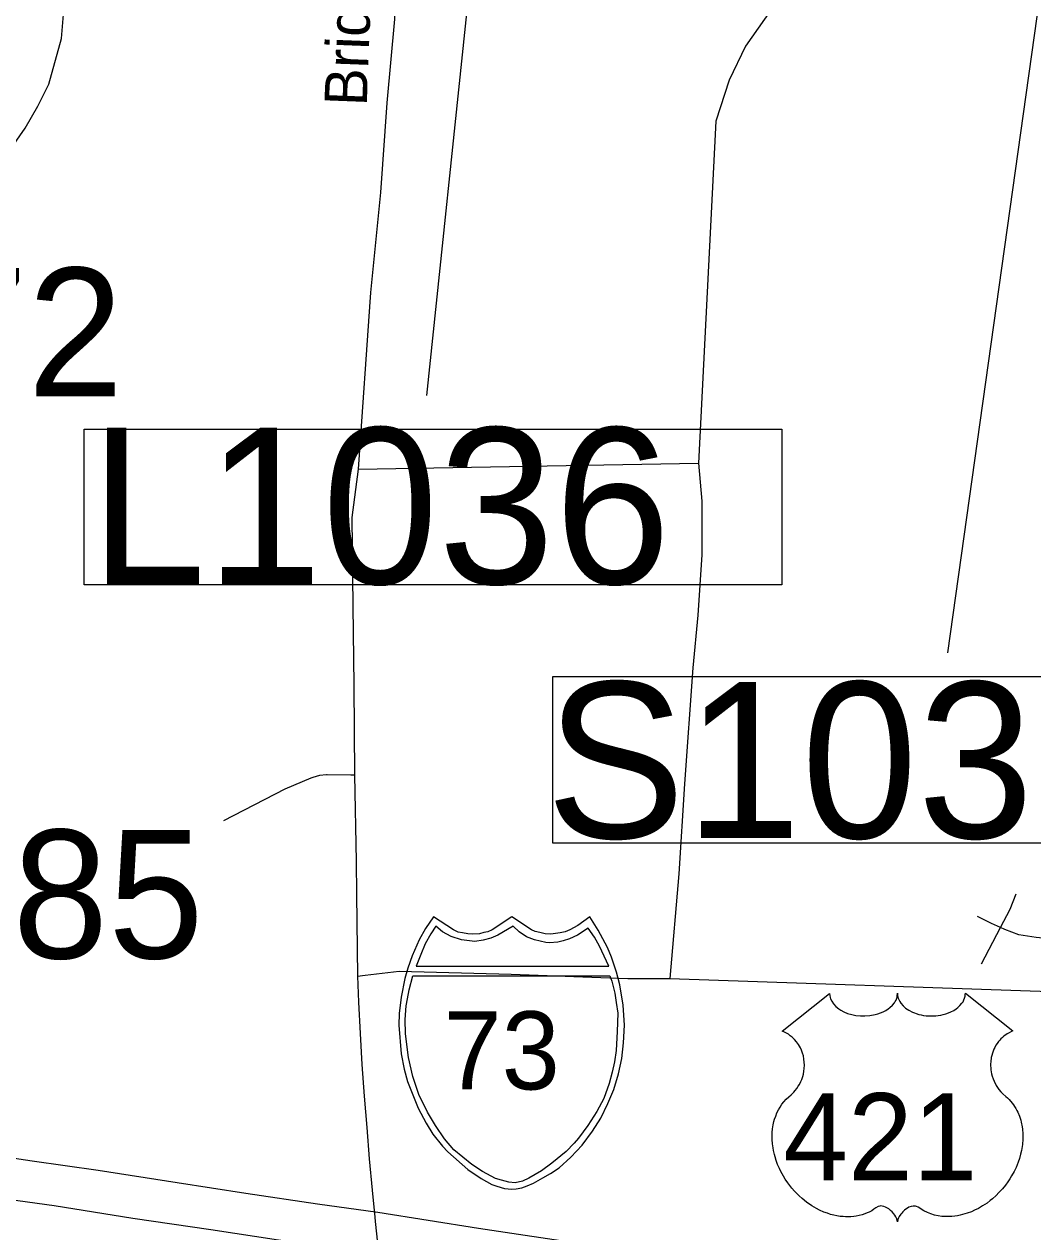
# Model space of a CAD drawing. Extents: x 1662474 to 1856135, y 779280 to 917889.
# Drawn here: x 1732383 to 1734643, y 836619 to 839326 of the extents above; entities that cross this region are included whole.
import ezdxf

# ---------------------------------------------------------------- set-up
doc = ezdxf.new("R2010")
doc.units = 0
for name, color, linetype in [('Cogo Default Point CELL', 7, 'Continuous'), ('Exist Hydrographic Misc Water Feature', 7, 'Continuous'), ('Exist Road Non-System Type 51', 7, 'Continuous'), ('Exist Road Non-System Type 51 Label', 7, 'Continuous'), ('Exist Road Primary Interstate Divided Center Attributed', 7, 'Continuous'), ('Exist Road Primary Interstate Shield Number Label', 7, 'Continuous'), ('Exist Road Primary Interstate Structure Cantilever Sign Number Label', 7, 'Continuous'), ('Exist Road Primary Interstate Structure Ovrhead Sign CELL', 7, 'Continuous'), ('Exist Road Primary US Shield Number Label', 7, 'Continuous'), ('Prop Horizontal Alignment Tick Label', 7, 'Continuous'), ('Prop Roadway Culvert', 7, 'Continuous')]:
    doc.layers.add(name, color=color, linetype=linetype)

msp = doc.modelspace()

# ---------------------------------------------------------------- linework, layer by layer
at = {"layer": 'Exist Hydrographic Misc Water Feature'}
msp.add_lwpolyline([(1731770.2, 838249.1), (1731817, 838288.4), (1731837.3, 838311.8), (1731881.4, 838339.6), (1731927.7, 838364.9), (1731980, 838392.5), (1732096.7, 838487), (1732224.4, 838640.4), (1732250.7, 838684.1), (1732277.3, 838729.5), (1732289.6, 838773.6), (1732312.4, 838863.4), (1732319, 838902.6), (1732319.2, 838942.9), (1732321.6, 838978.9), (1732332.1, 839014.8), (1732354.2, 839048.8), (1732384.6, 839092.5), (1732413.1, 839142), (1732437.7, 839191.5), (1732466.6, 839293.5), (1732470.9, 839347.5)], dxfattribs=at)
at = {"layer": 'Exist Road Non-System Type 51'}
for p, q in [((1733131.4, 838328.4), (1733893.6, 838341.8)), ((1734527.8, 837219.7), (1734570.5, 837300.8)), ((1733829.8, 837186.9), (1734702.5, 837156.9))]:
    msp.add_line(p, q, dxfattribs=at)
for points in [[(1733194.9, 840272.9), (1733210.9, 839839.6), (1733222.1, 839522.2), (1733212.4, 839336.8), (1733195.1, 839149.4), (1733181.5, 838948.2), (1733158.4, 838724.2), (1733131.4, 838328.4)], [(1734581.1, 839577.2), (1734486.4, 839572.7), (1734418.8, 839567.8), (1734345.8, 839551.2), (1734267, 839526.8), (1734201, 839486.1), (1734114, 839423.9), (1734056.2, 839357.5), (1733999.1, 839276.4), (1733962.6, 839200.2), (1733932.6, 839108.7), (1733893.6, 838341.8)], [(1733131.4, 838328.4), (1733116.6, 838219.9), (1733119, 838021), (1733121.1, 837843.9), (1733122.6, 837642.2)], [(1733893.6, 838341.8), (1733901.4, 838256.7), (1733901.4, 838136.2), (1733892, 838000.9), (1733881.1, 837882.9), (1733862.1, 837622.9), (1733850, 837421.2), (1733829.8, 837186.9)], [(1733122.6, 837642.2), (1733114.6, 837642.4), (1733061.4, 837642.9), (1733060.4, 837642.9), (1733044.8, 837641.6), (1733029.6, 837637.5), (1733025, 837635.7), (1732966.8, 837610.8), (1732829.2, 837540.4)], [(1733122.6, 837642.2), (1733126.9, 837449.6), (1733127.1, 837375), (1733129.4, 837192.2)], [(1734570.5, 837300.8), (1734592.1, 837341.9), (1734605.9, 837376.2)], [(1734570.5, 837300.8), (1734550.1, 837309.8), (1734518.9, 837326)], [(1734702.5, 837274), (1734696.9, 837274.2), (1734650.5, 837278.4), (1734611.4, 837284.9), (1734580.5, 837296.4), (1734570.5, 837300.8)], [(1733129.4, 837192.2), (1733146.9, 837194.4), (1733223.2, 837202.9), (1733473.6, 837196.4), (1733735.1, 837186.7), (1733829.8, 837186.9)], [(1733129.4, 837192.2), (1733132, 837133.8), (1733135.5, 837063.7), (1733139.5, 836993.6), (1733144.9, 836923.2), (1733150.2, 836852.9), (1733156.1, 836782.6), (1733162.4, 836712.4), (1733168.5, 836651.5)], [(1733168.5, 836651.5), (1733169.5, 836641.9), (1733176.6, 836572.8)]]:
    msp.add_lwpolyline(points, dxfattribs=at)
at = {"layer": 'Exist Road Primary Interstate Divided Center Attributed'}
for points in [[(1733175.5, 836662.4), (1733039.6, 836680.9), (1732879.5, 836704.7), (1732725.5, 836728.5), (1732548.6, 836756.1), (1732400.6, 836777.3), (1732221.5, 836804.1), (1732077.8, 836826.1), (1731891.4, 836854.2), (1731734.7, 836877.1), (1731597.1, 836898.3), (1731469.9, 836917.7), (1731328.5, 836940.7)], [(1733191.1, 836563), (1733050.2, 836585), (1732801.1, 836623.5), (1732626.3, 836649), (1732449.8, 836677.1), (1732264.7, 836702.6)], [(1733644.8, 836589.8), (1733400.6, 836626.1), (1733175.5, 836662.4)]]:
    msp.add_lwpolyline(points, dxfattribs=at)
at = {"layer": 'Exist Road Primary Interstate Structure Cantilever Sign Number Label'}
msp.add_line((1733636.5, 841866.8), (1733284.5, 838493.6), dxfattribs=at)
msp.add_lwpolyline([(1732517.3, 838417.9), (1734080.2, 838417.9), (1734080.2, 838069), (1732517.3, 838069)], close=True, dxfattribs=at)
at = {"layer": 'Exist Road Primary Interstate Structure Ovrhead Sign CELL'}
msp.add_line((1734922.7, 841275.2), (1734451.4, 837916.4), dxfattribs=at)
msp.add_lwpolyline([(1733567.7, 837863.9), (1735147.7, 837863.9), (1735147.7, 837489.8), (1733567.7, 837489.8)], close=True, dxfattribs=at)
at = {"layer": 'Prop Horizontal Alignment Tick Label'}
msp.add_lwpolyline([(1734187.6, 837153.4), (1734187.9, 837149), (1734188.9, 837143.8), (1734189.7, 837141.1), (1734192.2, 837136), (1734196.2, 837129.9), (1734201.8, 837123.9), (1734208.2, 837118.7), (1734212.4, 837115.9), (1734219.7, 837112), (1734227.9, 837108.6), (1734237.1, 837105.9), (1734246.4, 837104.1), (1734256.6, 837102.9), (1734266.8, 837102.7), (1734277.7, 837103.6), (1734289.7, 837105.9), (1734295.3, 837107.3), (1734301.5, 837109.5), (1734307.3, 837111.8), (1734313.6, 837115.2), (1734318.7, 837118.5), (1734322.7, 837121.4), (1734328.4, 837126.8), (1734332.8, 837132.4), (1734334.7, 837135.5), (1734336.4, 837138.5), (1734338.6, 837144.9), (1734339.2, 837147.8), (1734339.7, 837153.6), (1734340, 837148.7), (1734340.5, 837145.6), (1734341.4, 837142.6), (1734342.6, 837139.4), (1734344.9, 837134.9), (1734347.4, 837131.1), (1734352.1, 837125.5), (1734355.1, 837122.8), (1734357.8, 837120.6), (1734365, 837115.6), (1734373.4, 837111.3), (1734377.6, 837109.5), (1734381.8, 837108), (1734387.2, 837106.4), (1734392.8, 837105.1), (1734398.3, 837104.1), (1734404, 837103.3), (1734409.8, 837102.9), (1734414.5, 837102.7), (1734420.2, 837102.8), (1734425.6, 837103.1), (1734431, 837103.7), (1734437.1, 837104.7), (1734441.9, 837105.8), (1734448.3, 837107.5), (1734454.1, 837109.6), (1734459.2, 837111.8), (1734465.8, 837115.2), (1734471.1, 837118.6), (1734475, 837121.7), (1734479.6, 837126), (1734484, 837131.1), (1734486.6, 837134.8), (1734488.4, 837138.6), (1734490.1, 837142.6), (1734491.1, 837146.9), (1734491.6, 837150.6), (1734491.7, 837153.8), (1734598, 837069.1), (1734595.5, 837068.1), (1734589.7, 837065.3), (1734585.2, 837062.6), (1734577.9, 837057.5), (1734574.7, 837054.6), (1734571.6, 837051.7), (1734568.7, 837048.5), (1734566.1, 837045.6), (1734563.1, 837041.3), (1734560.3, 837037), (1734557.6, 837032.3), (1734555.6, 837028.3), (1734552.4, 837019.7), (1734550.8, 837014.3), (1734549.8, 837009.7), (1734548.5, 837000.2), (1734548.2, 836995.7), (1734548.2, 836991.3), (1734548.5, 836986.6), (1734548.9, 836982), (1734549.7, 836977.3), (1734550.5, 836973.2), (1734551.8, 836968.1), (1734553.7, 836962.2), (1734556, 836956.5), (1734560.9, 836947.2), (1734567.1, 836937.8), (1734571.6, 836932.5), (1734576, 836928), (1734582.5, 836922.5), (1734586.1, 836919.4), (1734590.2, 836915.3), (1734596.8, 836907.6), (1734599.5, 836903.9), (1734602.2, 836899.8), (1734604.7, 836895.6), (1734607.3, 836891.1), (1734609.3, 836887.1), (1734613, 836878), (1734615.7, 836869.2), (1734617, 836864.5), (1734619, 836854.1), (1734619.7, 836849), (1734620.5, 836838.8), (1734620.6, 836826.5), (1734619.6, 836814.8), (1734617.4, 836801.2), (1734615.6, 836793), (1734612.8, 836783.5), (1734610.1, 836775.3), (1734605.3, 836763.2), (1734601, 836754.4), (1734595.4, 836744.1), (1734591.5, 836737.9), (1734587.1, 836731.2), (1734581.5, 836723.6), (1734575, 836715.4), (1734567.1, 836706.8), (1734560.8, 836700.4), (1734552.5, 836693), (1734547.5, 836688.9), (1734540.3, 836683.5), (1734530.5, 836677), (1734520.9, 836671.4), (1734512.6, 836667.2), (1734505.4, 836664), (1734495.9, 836660.4), (1734480.3, 836656.1), (1734474.5, 836654.9), (1734467.8, 836653.9), (1734461.4, 836653.3), (1734455.3, 836652.9), (1734447, 836652.9), (1734438.8, 836653.5), (1734431, 836654.7), (1734422.9, 836656.4), (1734414.4, 836658.9), (1734406.7, 836661.9), (1734398.9, 836665.7), (1734385.8, 836674), (1734382, 836676), (1734379.9, 836676.6), (1734374.8, 836676.8), (1734370, 836675.8), (1734365.1, 836673.9), (1734362.2, 836672.3), (1734358.2, 836669.7), (1734355.2, 836667.3), (1734351.6, 836663.9), (1734349.1, 836661), (1734347.2, 836658.7), (1734343.5, 836652.9), (1734342.1, 836650.1), (1734340.8, 836646.6), (1734339.5, 836641.3), (1734337.9, 836647.9), (1734335.9, 836652.3), (1734333.7, 836656.1), (1734331.3, 836659.4), (1734327.6, 836663.7), (1734324.3, 836666.9), (1734320.3, 836670.2), (1734316, 836672.7), (1734312.6, 836674.5), (1734309.4, 836675.7), (1734305.6, 836676.6), (1734302.5, 836676.9), (1734299.9, 836676.8), (1734296.4, 836676), (1734291.5, 836672.6), (1734287, 836669.4), (1734282, 836666.3), (1734276.1, 836663.2), (1734271.8, 836661.2), (1734266.7, 836659.2), (1734260.6, 836657.2), (1734254.1, 836655.5), (1734247.4, 836654.2), (1734241.5, 836653.2), (1734235.1, 836652.7), (1734229.4, 836652.5), (1734223.5, 836652.5), (1734217.9, 836653), (1734211.4, 836653.5), (1734203.4, 836654.7), (1734196.7, 836656.2), (1734189.7, 836658.1), (1734182.5, 836660.4), (1734174.8, 836663.3), (1734165.1, 836667.5), (1734158.4, 836671), (1734147.8, 836677.1), (1734135.4, 836685.7), (1734126, 836693.3), (1734119.1, 836699.5), (1734109, 836709.8), (1734103.1, 836716.5), (1734093.7, 836728.6), (1734087.8, 836737.3), (1734083.9, 836743.7), (1734078.3, 836754), (1734075.2, 836760.5), (1734071.1, 836769.9), (1734068, 836778.5), (1734065.3, 836786.7), (1734063.9, 836791.9), (1734061.9, 836801), (1734060.7, 836807.4), (1734059.5, 836816.3), (1734058.8, 836825.7), (1734058.7, 836834.3), (1734058.9, 836841.4), (1734059.8, 836849.8), (1734061.2, 836858.6), (1734062.9, 836866.2), (1734064.4, 836871.7), (1734066.7, 836878.3), (1734069.6, 836885.7), (1734073.2, 836892.7), (1734076.5, 836898.6), (1734080.7, 836904.9), (1734084.9, 836910.2), (1734090.3, 836916.1), (1734095.9, 836921.5), (1734101.1, 836925.7), (1734107.3, 836931.7), (1734110.5, 836935.4), (1734114.3, 836940.5), (1734117.4, 836945.2), (1734119.9, 836949.4), (1734123.1, 836955.6), (1734125, 836960.2), (1734127.5, 836967.4), (1734128.7, 836972.4), (1734130, 836978.9), (1734130.8, 836985), (1734131.1, 836992.6), (1734130.9, 836998.9), (1734130.1, 837006.2), (1734128.7, 837013.2), (1734127, 837019.4), (1734124.4, 837026.4), (1734122, 837031.6), (1734117.9, 837038.6), (1734113.4, 837045), (1734108.7, 837050.3), (1734104, 837055), (1734099.5, 837058.5), (1734095.2, 837061.6), (1734089.8, 837064.9), (1734084.6, 837067.4), (1734081.3, 837068.8)], close=True, dxfattribs=at)
at = {"layer": 'Prop Roadway Culvert'}
for points in [[(1733475.5, 836714.3), (1733485, 836715.2), (1733497.7, 836717.7), (1733510.1, 836721.8), (1733524.2, 836728), (1733545.1, 836739.6), (1733561.8, 836749.4), (1733581.2, 836762.4), (1733607.3, 836786.1), (1733633.3, 836813.5), (1733656.3, 836844.6), (1733674.6, 836873.6), (1733690.6, 836906.7), (1733704.1, 836937.6), (1733714.7, 836973), (1733721.8, 837007.2), (1733725.4, 837042.9), (1733727.7, 837082.5), (1733725.1, 837127), (1733717.3, 837172.6), (1733710, 837200.9), (1733699, 837234.9), (1733690, 837256.5), (1733669.2, 837295), (1733650.4, 837324.6), (1733623.2, 837305.4), (1733605.4, 837296), (1733594.6, 837291.1), (1733583.4, 837288.9), (1733562.9, 837286.4), (1733550.1, 837287), (1733538.1, 837289.7), (1733528, 837291.9), (1733519.7, 837296), (1733475.5, 837324.6), (1733431.2, 837296), (1733422, 837291.7), (1733412.4, 837289.7), (1733403.3, 837287.2), (1733388.2, 837286.4), (1733376.6, 837286.8), (1733364.7, 837288.9), (1733355.3, 837290.9), (1733344.8, 837296), (1733299.7, 837324.6), (1733282, 837298.9), (1733267.5, 837273.4), (1733252.2, 837237.5), (1733242.6, 837209.7), (1733235.8, 837186.8), (1733227.5, 837144.9), (1733223.2, 837108.3), (1733222.4, 837082.5), (1733227.1, 837018), (1733234.2, 836983.6), (1733241.4, 836955.8), (1733265.3, 836895.8), (1733283.2, 836862.1), (1733298.6, 836838), (1733320.2, 836810.8), (1733331.9, 836797.9), (1733376.7, 836758.7), (1733406.6, 836738.2), (1733430.5, 836725.3), (1733441.8, 836721.1), (1733459.3, 836716.2)], [(1733305.1, 837303.8), (1733294.1, 837286.9), (1733281.4, 837264.1), (1733271.3, 837240.4), (1733260.9, 837214.2), (1733692.5, 837214.1), (1733682.4, 837236.5), (1733671.7, 837259), (1733660.4, 837279.6), (1733646.7, 837299.5), (1733622.5, 837284.2), (1733604.9, 837275.9), (1733590.7, 837271), (1733578.7, 837268.3), (1733560.1, 837266.9), (1733551.8, 837267.3), (1733525.9, 837273.2), (1733508.3, 837280.4), (1733491.6, 837291.5), (1733478.1, 837304.3), (1733443.9, 837283.6), (1733428.7, 837276.9), (1733411.3, 837272.4), (1733392.2, 837270), (1733362.8, 837273.2), (1733339.7, 837281.2), (1733319.8, 837291.5)], [(1733695, 837192.8), (1733699.7, 837180.6), (1733706, 837153.5), (1733709.3, 837132.7), (1733712.8, 837108.7), (1733711.6, 837067.6), (1733709.6, 837025), (1733705.7, 836999.8), (1733700.4, 836976.9), (1733693.3, 836951.4), (1733681.8, 836917.6), (1733665.9, 836888.9), (1733646, 836857.1), (1733624.5, 836829.2), (1733615.2, 836817.7), (1733597.5, 836799), (1733565.2, 836773.1), (1733541.7, 836755.5), (1733513.5, 836738.9), (1733499.2, 836732.5), (1733482.6, 836729), (1733468.9, 836730), (1733452.2, 836734.4), (1733438.8, 836738.1), (1733409.4, 836754), (1733385.5, 836769.9), (1733345.7, 836802.6), (1733324.3, 836827.7), (1733304.2, 836857.1), (1733286.4, 836887.2), (1733267.3, 836926.8), (1733253.8, 836966.7), (1733244, 837009.8), (1733237.4, 837062.5), (1733236.7, 837094.5), (1733238.7, 837125.4), (1733241.6, 837141.5), (1733245.5, 837161.6), (1733253.4, 837192.6)]]:
    msp.add_lwpolyline(points, close=True, dxfattribs=at)

# ---------------------------------------------------------------- texts
at = {"layer": 'Cogo Default Point CELL'}
for s, p in [('1672', (1731747.8, 838491.6)), ('1685', (1731928.3, 837231.9))]:
    msp.add_text(s, height=288, dxfattribs=at).set_placement(p)
at = {"layer": 'Exist Road Non-System Type 51 Label'}
msp.add_text('Bridford Pky', height=95, rotation=87.788, dxfattribs=at).set_placement((1733150.2, 839141.1))
at = {"layer": 'Exist Road Primary Interstate Shield Number Label'}
msp.add_text('73', height=175, dxfattribs=at).set_placement((1733322.6, 836938.1))
at = {"layer": 'Exist Road Primary Interstate Structure Cantilever Sign Number Label'}
msp.add_text('L1036', height=350, dxfattribs=at).set_placement((1732529.8, 838071.1))
at = {"layer": 'Exist Road Primary Interstate Structure Ovrhead Sign CELL'}
msp.add_text('S1035', height=350, dxfattribs=at).set_placement((1733551.7, 837501.4))
at = {"layer": 'Exist Road Primary US Shield Number Label'}
msp.add_text('421', height=195, dxfattribs=at).set_placement((1734083.7, 836734.7))

doc.saveas('drawing.dxf')
